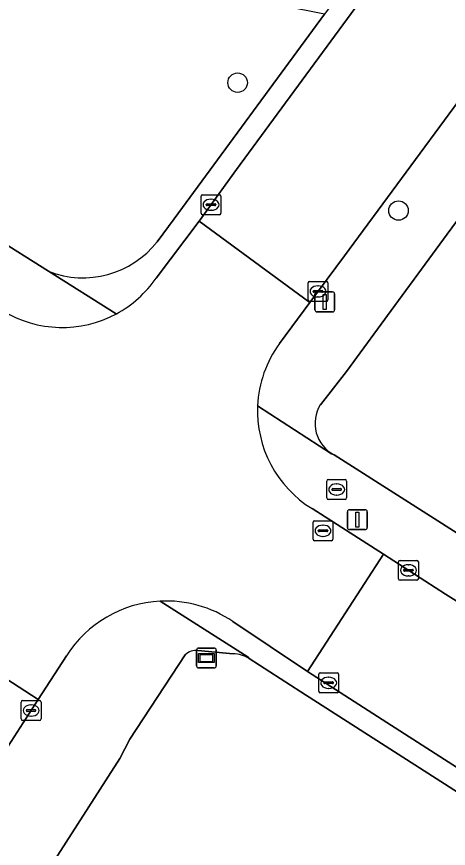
# Model space of a CAD drawing. Extents: x 162396 to 163643, y 386452 to 387406.
# Drawn here: x 162827.2 to 162848.91, y 386826.57 to 386868.35 of the extents above; entities that cross this region are included whole.
import ezdxf

# ---------------------------------------------------------------- set-up
doc = ezdxf.new("R2010")
doc.units = 0
for name, color, linetype in [('IMGEO_Boom', 7, 'Continuous'), ('IMGEO_Brandkraan', 7, 'Continuous'), ('IMGEO_Erf', 7, 'Continuous'), ('IMGEO_Groenvoorziening', 7, 'Continuous'), ('IMGEO_Kolk', 7, 'Continuous'), ('IMGEO_Lichtmast', 7, 'Continuous'), ('IMGEO_Rijbaan_lokaal_gesloten', 7, 'Continuous'), ('IMGEO_Rijbaan_lokaal_open', 7, 'Continuous'), ('IMGEO_Rioolput', 7, 'Continuous'), ('IMGEO_Verklikker', 7, 'Continuous'), ('IMGEO_Voetpad_open', 7, 'Continuous')]:
    doc.layers.add(name, color=color, linetype=linetype)

msp = doc.modelspace()

# ---------------------------------------------------------------- linework, layer by layer
at = {"layer": 'IMGEO_Boom'}
for centre in [(162838.309, 386865.034), (162846.397, 386858.608)]:
    msp.add_circle(centre, 0.489, dxfattribs=at)
at = {"layer": 'IMGEO_Brandkraan'}
for p, q in [((162842.79, 386844.17), (162842.79, 386845.022)), ((162842.865, 386845.096), (162843.717, 386845.096)), ((162843.791, 386845.022), (162843.791, 386844.17)), ((162843.049, 386844.59), (162843.049, 386844.602)), ((162843.092, 386844.639), (162843.49, 386844.639)), ((162843.278, 386844.876), (162843.303, 386844.876)), ((162843.533, 386844.602), (162843.533, 386844.59)), ((162843.487, 386844.553), (162843.089, 386844.553)), ((162843.301, 386844.316), (162843.276, 386844.316)), ((162843.717, 386844.096), (162842.865, 386844.096))]:
    msp.add_line(p, q, dxfattribs=at)
for points in [[(162842.79, 386844.17), (162842.79, 386845.022)], [(162842.865, 386845.096), (162843.717, 386845.096)], [(162843.791, 386845.022), (162843.791, 386844.17)], [(162843.717, 386844.096), (162842.865, 386844.096)]]:
    msp.add_lwpolyline(points, dxfattribs=at)
for centre, radius, start, end in [((162842.867, 386845.02), 0.0765, 91.552, 178.448), ((162842.867, 386845.02), 0.0765, 91.552, 178.448), ((162843.715, 386845.02), 0.0765, 1.552, 88.448), ((162843.715, 386845.02), 0.0765, 1.552, 88.448), ((162843.089, 386844.599), 0.0403, 85.8775, 175.7526), ((162843.086, 386844.589), 0.0366, 178.938, 274.7102), ((162843.49, 386844.596), 0.043, 264.8664, 352.4533), ((162843.494, 386844.601), 0.0386, 1.7309, 96.639), ((162842.867, 386844.172), 0.0765, 181.552, 268.448), ((162842.867, 386844.172), 0.0765, 181.552, 268.448), ((162843.715, 386844.172), 0.0765, 271.552, 358.448), ((162843.715, 386844.172), 0.0765, 271.552, 358.448)]:
    msp.add_arc(centre, radius, start, end, dxfattribs=at)
for centre, major_axis, ratio, start_param, end_param in [((162843.277, 386844.596), (-0.387, 0.002), 0.722429, 4.712389, 7.853982), ((162843.302, 386844.596), (-0.39, 0.002), 0.717154, 1.570796, 4.712389)]:
    msp.add_ellipse(centre, major_axis=major_axis, ratio=ratio, start_param=start_param, end_param=end_param, dxfattribs=at)
at = {"layer": 'IMGEO_Erf'}
for points in [[(162897.961, 386924.315), (162846.211, 386853.845), (162843.791, 386850.525), (162842.468, 386848.856)], [(162843.159, 386846.34), (162850.458, 386841.705), (162927.565, 386792.549)]]:
    msp.add_lwpolyline(points, dxfattribs=at)
msp.add_arc((162843.985, 386847.92), 1.783, 148.3256, 242.3888, dxfattribs=at)
at = {"layer": 'IMGEO_Groenvoorziening'}
for points in [[(162842.676, 386868.472), (162842.001, 386868.604), (162826.059, 386871.733), (162824.637, 386871.871), (162822.009, 386871.525), (162814.809, 386871.87), (162816.171, 386880.315), (162795.864, 386884.236), (162797.024, 386891.538), (162797.061, 386892.44), (162796.362, 386893.035), (162784.234, 386895.406), (162782.519, 386895.657), (162780.538, 386896.353), (162778.479, 386897.772), (162781.307, 386923.473), (162777.161, 386925.941), (162774.581, 386921.341), (162768.621, 386909.522), (162765.729, 386895.987), (162800.498, 386873.821), (162826.014, 386857.314), (162828.805, 386855.56)], [(162834.266, 386857.045), (162835.123, 386858.195), (162842.676, 386868.472)], [(162835.669, 386836.289), (162832.891, 386832.055), (162832.389, 386831.084), (162818.187, 386808.997), (162818.267, 386808.818), (162818.363, 386808.647), (162818.474, 386808.485), (162818.599, 386808.334), (162818.737, 386808.195), (162818.887, 386808.068), (162819.047, 386807.956), (162819.217, 386807.858), (162819.285, 386807.824), (162845.898, 386799.152), (162855.301, 386795.687), (162863.566, 386791.905), (162871.597, 386787.192), (162883.326, 386779.885), (162912.75, 386761.17)], [(162838.084, 386836.342), (162836.316, 386836.51)], [(162841.484, 386834.437), (162838.888, 386836.107)], [(162921.931, 386780.625), (162920.296, 386781.648), (162921.36, 386783.32), (162917.334, 386785.902), (162841.484, 386834.437)]]:
    msp.add_lwpolyline(points, dxfattribs=at)
for centre, radius, start, end in [((162830.542, 386859.957), 4.727, 248.446, 321.979), ((162836.242, 386835.67), 0.843, 84.9372, 132.7807), ((162838.026, 386834.652), 1.691, 59.3687, 88.0453)]:
    msp.add_arc(centre, radius, start, end, dxfattribs=at)
at = {"layer": 'IMGEO_Kolk'}
for p, q in [((162836.471, 386858.476), (162836.471, 386859.328)), ((162836.546, 386859.402), (162837.398, 386859.402)), ((162837.472, 386859.328), (162837.472, 386858.476)), ((162836.73, 386858.896), (162836.73, 386858.908)), ((162837.168, 386858.859), (162836.77, 386858.859)), ((162836.773, 386858.945), (162837.171, 386858.945)), ((162836.959, 386859.182), (162836.984, 386859.182)), ((162837.214, 386858.908), (162837.214, 386858.896)), ((162837.398, 386858.402), (162836.546, 386858.402)), ((162836.982, 386858.622), (162836.957, 386858.622)), ((162841.926, 386855.047), (162842.778, 386855.047)), ((162841.851, 386854.121), (162841.851, 386854.973)), ((162842.339, 386854.827), (162842.364, 386854.827)), ((162842.852, 386854.973), (162842.852, 386854.121)), ((162842.11, 386854.541), (162842.11, 386854.553)), ((162842.548, 386854.504), (162842.15, 386854.504)), ((162842.153, 386854.59), (162842.551, 386854.59)), ((162842.362, 386854.267), (162842.337, 386854.267)), ((162842.594, 386854.553), (162842.594, 386854.541)), ((162842.778, 386854.047), (162841.926, 386854.047)), ((162846.399, 386840.109), (162846.399, 386840.961)), ((162846.474, 386841.035), (162847.326, 386841.035)), ((162846.887, 386840.815), (162846.912, 386840.815)), ((162847.4, 386840.961), (162847.4, 386840.109)), ((162846.658, 386840.529), (162846.658, 386840.541)), ((162847.096, 386840.492), (162846.698, 386840.492)), ((162846.701, 386840.578), (162847.099, 386840.578)), ((162847.142, 386840.541), (162847.142, 386840.529)), ((162847.326, 386840.035), (162846.474, 386840.035)), ((162846.91, 386840.255), (162846.885, 386840.255)), ((162842.463, 386835.384), (162843.315, 386835.384)), ((162842.388, 386834.458), (162842.388, 386835.31)), ((162842.876, 386835.164), (162842.901, 386835.164)), ((162843.389, 386835.31), (162843.389, 386834.458)), ((162842.647, 386834.878), (162842.647, 386834.89)), ((162843.085, 386834.841), (162842.687, 386834.841)), ((162842.69, 386834.927), (162843.088, 386834.927)), ((162842.899, 386834.604), (162842.874, 386834.604)), ((162843.131, 386834.89), (162843.131, 386834.878)), ((162843.315, 386834.384), (162842.463, 386834.384)), ((162827.423, 386833.066), (162827.423, 386833.918)), ((162827.498, 386833.992), (162828.35, 386833.992)), ((162827.911, 386833.772), (162827.936, 386833.772)), ((162828.424, 386833.918), (162828.424, 386833.066)), ((162827.682, 386833.486), (162827.682, 386833.498)), ((162828.12, 386833.449), (162827.722, 386833.449)), ((162827.725, 386833.535), (162828.123, 386833.535)), ((162828.166, 386833.498), (162828.166, 386833.486)), ((162828.35, 386832.992), (162827.498, 386832.992)), ((162827.934, 386833.212), (162827.909, 386833.212))]:
    msp.add_line(p, q, dxfattribs=at)
for points in [[(162836.471, 386858.476), (162836.471, 386859.328)], [(162836.546, 386859.402), (162837.398, 386859.402)], [(162837.472, 386859.328), (162837.472, 386858.476)], [(162837.398, 386858.402), (162836.546, 386858.402)], [(162841.926, 386855.047), (162842.778, 386855.047)], [(162841.851, 386854.121), (162841.851, 386854.973)], [(162842.852, 386854.973), (162842.852, 386854.121)], [(162842.778, 386854.047), (162841.926, 386854.047)], [(162846.399, 386840.109), (162846.399, 386840.961)], [(162846.474, 386841.035), (162847.326, 386841.035)], [(162847.4, 386840.961), (162847.4, 386840.109)], [(162847.326, 386840.035), (162846.474, 386840.035)], [(162842.463, 386835.384), (162843.315, 386835.384)], [(162842.388, 386834.458), (162842.388, 386835.31)], [(162843.389, 386835.31), (162843.389, 386834.458)], [(162843.315, 386834.384), (162842.463, 386834.384)], [(162827.423, 386833.066), (162827.423, 386833.918)], [(162827.498, 386833.992), (162828.35, 386833.992)], [(162828.424, 386833.918), (162828.424, 386833.066)], [(162828.35, 386832.992), (162827.498, 386832.992)]]:
    msp.add_lwpolyline(points, dxfattribs=at)
for centre, radius, start, end in [((162836.548, 386859.326), 0.0765, 91.552, 178.448), ((162836.548, 386859.326), 0.0765, 91.552, 178.448), ((162837.396, 386859.326), 0.0765, 1.552, 88.448), ((162837.396, 386859.326), 0.0765, 1.552, 88.448), ((162836.77, 386858.905), 0.0403, 85.8775, 175.7526), ((162836.767, 386858.895), 0.0366, 178.938, 274.7102), ((162837.171, 386858.902), 0.043, 264.8664, 352.4533), ((162837.175, 386858.907), 0.0386, 1.7309, 96.639), ((162836.548, 386858.478), 0.0765, 181.552, 268.448), ((162836.548, 386858.478), 0.0765, 181.552, 268.448), ((162837.396, 386858.478), 0.0765, 271.552, 358.448), ((162837.396, 386858.478), 0.0765, 271.552, 358.448), ((162841.928, 386854.971), 0.0765, 91.552, 178.448), ((162841.928, 386854.971), 0.0765, 91.552, 178.448), ((162842.776, 386854.971), 0.0765, 1.552, 88.448), ((162842.776, 386854.971), 0.0765, 1.552, 88.448), ((162842.15, 386854.55), 0.0403, 85.8775, 175.7526), ((162842.147, 386854.54), 0.0366, 178.938, 274.7102), ((162842.551, 386854.547), 0.043, 264.8664, 352.4533), ((162842.555, 386854.552), 0.0386, 1.7309, 96.639), ((162841.928, 386854.123), 0.0765, 181.552, 268.448), ((162841.928, 386854.123), 0.0765, 181.552, 268.448), ((162842.776, 386854.123), 0.0765, 271.552, 358.448), ((162842.776, 386854.123), 0.0765, 271.552, 358.448), ((162846.476, 386840.959), 0.0765, 91.552, 178.448), ((162846.476, 386840.959), 0.0765, 91.552, 178.448), ((162847.324, 386840.959), 0.0765, 1.552, 88.448), ((162847.324, 386840.959), 0.0765, 1.552, 88.448), ((162846.698, 386840.538), 0.0403, 85.8775, 175.7526), ((162846.695, 386840.528), 0.0366, 178.938, 274.7102), ((162847.099, 386840.535), 0.043, 264.8664, 352.4533), ((162847.103, 386840.54), 0.0386, 1.7309, 96.639), ((162846.476, 386840.111), 0.0765, 181.552, 268.448), ((162846.476, 386840.111), 0.0765, 181.552, 268.448), ((162847.324, 386840.111), 0.0765, 271.552, 358.448), ((162847.324, 386840.111), 0.0765, 271.552, 358.448), ((162842.465, 386835.308), 0.0765, 91.552, 178.448), ((162842.465, 386835.308), 0.0765, 91.552, 178.448), ((162843.313, 386835.308), 0.0765, 1.552, 88.448), ((162843.313, 386835.308), 0.0765, 1.552, 88.448), ((162842.687, 386834.887), 0.0403, 85.8775, 175.7526), ((162842.684, 386834.877), 0.0366, 178.938, 274.7102), ((162843.088, 386834.884), 0.043, 264.8664, 352.4533), ((162843.092, 386834.889), 0.0386, 1.7309, 96.639), ((162842.465, 386834.46), 0.0765, 181.552, 268.448), ((162842.465, 386834.46), 0.0765, 181.552, 268.448), ((162843.313, 386834.46), 0.0765, 271.552, 358.448), ((162843.313, 386834.46), 0.0765, 271.552, 358.448), ((162827.5, 386833.916), 0.0765, 91.552, 178.448), ((162827.5, 386833.916), 0.0765, 91.552, 178.448), ((162828.348, 386833.916), 0.0765, 1.552, 88.448), ((162828.348, 386833.916), 0.0765, 1.552, 88.448), ((162827.722, 386833.495), 0.0403, 85.8775, 175.7526), ((162827.719, 386833.485), 0.0366, 178.938, 274.7102), ((162828.123, 386833.492), 0.043, 264.8664, 352.4533), ((162828.127, 386833.497), 0.0386, 1.7309, 96.639), ((162827.5, 386833.068), 0.0765, 181.552, 268.448), ((162827.5, 386833.068), 0.0765, 181.552, 268.448), ((162828.348, 386833.068), 0.0765, 271.552, 358.448), ((162828.348, 386833.068), 0.0765, 271.552, 358.448)]:
    msp.add_arc(centre, radius, start, end, dxfattribs=at)
for centre, major_axis, ratio, start_param, end_param in [((162836.958, 386858.902), (-0.387, 0.002), 0.722429, 4.712389, 7.853982), ((162836.983, 386858.902), (-0.39, 0.002), 0.717154, 1.570796, 4.712389), ((162842.338, 386854.547), (-0.387, 0.002), 0.722429, 4.712389, 7.853982), ((162842.363, 386854.547), (-0.39, 0.002), 0.717154, 1.570796, 4.712389), ((162846.886, 386840.535), (-0.387, 0.002), 0.722429, 4.712389, 7.853982), ((162846.911, 386840.535), (-0.39, 0.002), 0.717154, 1.570796, 4.712389), ((162842.875, 386834.884), (-0.387, 0.002), 0.722429, 4.712389, 7.853982), ((162842.9, 386834.884), (-0.39, 0.002), 0.717154, 1.570796, 4.712389), ((162827.91, 386833.492), (-0.387, 0.002), 0.722429, 4.712389, 7.853982), ((162827.935, 386833.492), (-0.39, 0.002), 0.717154, 1.570796, 4.712389)]:
    msp.add_ellipse(centre, major_axis=major_axis, ratio=ratio, start_param=start_param, end_param=end_param, dxfattribs=at)
at = {"layer": 'IMGEO_Lichtmast'}
for p, q in [((162842.196, 386853.619), (162842.196, 386854.419)), ((162842.196, 386854.419), (162842.196, 386853.619)), ((162842.296, 386854.519), (162843.086, 386854.519)), ((162843.086, 386854.519), (162842.296, 386854.519)), ((162843.186, 386854.419), (162843.186, 386853.619)), ((162843.186, 386853.619), (162843.186, 386854.419)), ((162843.086, 386853.519), (162842.296, 386853.519)), ((162842.296, 386853.519), (162843.086, 386853.519)), ((162843.834, 386842.678), (162843.834, 386843.478)), ((162843.834, 386843.478), (162843.834, 386842.678)), ((162843.934, 386843.578), (162844.724, 386843.578)), ((162844.724, 386843.578), (162843.934, 386843.578)), ((162844.824, 386843.478), (162844.824, 386842.678)), ((162844.824, 386842.678), (162844.824, 386843.478)), ((162844.724, 386842.578), (162843.934, 386842.578)), ((162843.934, 386842.578), (162844.724, 386842.578))]:
    msp.add_line(p, q, dxfattribs=at)
for points in [[(162842.616, 386854.394), (162842.766, 386854.394), (162842.766, 386853.644), (162842.616, 386853.644), (162842.616, 386854.394)], [(162844.254, 386843.453), (162844.404, 386843.453), (162844.404, 386842.703), (162844.254, 386842.703), (162844.254, 386843.453)]]:
    msp.add_lwpolyline(points, dxfattribs=at)
for centre, start, end in [((162842.296, 386854.419), 90, 180), ((162842.296, 386854.419), 90, 180), ((162843.086, 386854.419), 0, 90), ((162843.086, 386854.419), 360, 90), ((162842.296, 386853.619), 180, 270), ((162842.296, 386853.619), 180, 270), ((162843.086, 386853.619), 270, 0), ((162843.086, 386853.619), 270, 0), ((162843.934, 386843.478), 90, 180), ((162843.934, 386843.478), 90, 180), ((162844.724, 386843.478), 0, 90), ((162844.724, 386843.478), 360, 90), ((162843.934, 386842.678), 180, 270), ((162843.934, 386842.678), 180, 270), ((162844.724, 386842.678), 270, 0), ((162844.724, 386842.678), 270, 0)]:
    msp.add_arc(centre, 0.1, start, end, dxfattribs=at)
at = {"layer": 'IMGEO_Rijbaan_lokaal_gesloten'}
msp.add_lwpolyline([(162882.74, 386817.786), (162867.902, 386827.281), (162860.051, 386832.308), (162848.756, 386839.342), (162845.646, 386841.341), (162841.825, 386835.446), (162845.572, 386833.043), (162898.932, 386798.851), (162917.506, 386787.003), (162921.27, 386792.885), (162911.388, 386799.447), (162907.86, 386801.705), (162905.861, 386802.985), (162902.023, 386805.442), (162890.676, 386812.706), (162886.808, 386815.182), (162886.53, 386815.36)], close=True, dxfattribs=at)
at = {"layer": 'IMGEO_Rijbaan_lokaal_open'}
for points in [[(162858.659, 386888.439), (162838.248, 386860.664), (162836.37, 386858.071), (162841.937, 386853.992), (162843.687, 386856.331), (162855.142, 386871.885)], [(162840.414, 386851.933), (162841.937, 386853.992), (162836.37, 386858.071), (162834.215, 386855.219)], [(162838.064, 386837.967), (162841.825, 386835.446), (162845.646, 386841.341), (162842.054, 386843.633)], [(162823.709, 386839.843), (162822.433, 386837.832), (162828.282, 386834.044), (162829.703, 386836.242)], [(162809.431, 386804.415), (162810.261, 386805.711), (162813.306, 386810.463), (162826.152, 386830.756), (162828.282, 386834.044), (162822.433, 386837.832), (162822.004, 386837.173), (162820.766, 386835.256), (162768.682, 386753.831)]]:
    msp.add_lwpolyline(points, dxfattribs=at)
for centre, radius, start, end in [((162829.498, 386858.46), 5.723, 298.2893, 325.5112), ((162829.497, 386858.459), 5.723, 238.4831, 298.304), ((162845.069, 386848.54), 5.76, 143.9157, 177.3558), ((162845.067, 386848.54), 5.758, 177.3506, 238.4501), ((162834.724, 386833.038), 5.956, 92.9901, 147.4592), ((162834.722, 386833.045), 5.949, 55.8292, 92.9818)]:
    msp.add_arc(centre, radius, start, end, dxfattribs=at)
at = {"layer": 'IMGEO_Rioolput'}
for p, q in [((162842.102, 386842.096), (162842.102, 386842.948)), ((162842.177, 386843.022), (162843.029, 386843.022)), ((162843.103, 386842.948), (162843.103, 386842.096)), ((162842.361, 386842.516), (162842.361, 386842.528)), ((162842.404, 386842.565), (162842.802, 386842.565)), ((162842.59, 386842.802), (162842.615, 386842.802)), ((162842.845, 386842.528), (162842.845, 386842.516)), ((162842.799, 386842.479), (162842.401, 386842.479)), ((162842.613, 386842.242), (162842.588, 386842.242)), ((162843.029, 386842.022), (162842.177, 386842.022))]:
    msp.add_line(p, q, dxfattribs=at)
for points in [[(162842.102, 386842.096), (162842.102, 386842.948)], [(162842.177, 386843.022), (162843.029, 386843.022)], [(162843.103, 386842.948), (162843.103, 386842.096)], [(162843.029, 386842.022), (162842.177, 386842.022)]]:
    msp.add_lwpolyline(points, dxfattribs=at)
for centre, radius, start, end in [((162842.179, 386842.946), 0.0765, 91.552, 178.448), ((162842.179, 386842.946), 0.0765, 91.552, 178.448), ((162843.027, 386842.946), 0.0765, 1.552, 88.448), ((162843.027, 386842.946), 0.0765, 1.552, 88.448), ((162842.401, 386842.525), 0.0403, 85.8775, 175.7526), ((162842.398, 386842.515), 0.0366, 178.938, 274.7102), ((162842.802, 386842.522), 0.043, 264.8664, 352.4533), ((162842.806, 386842.527), 0.0386, 1.7309, 96.639), ((162842.179, 386842.098), 0.0765, 181.552, 268.448), ((162842.179, 386842.098), 0.0765, 181.552, 268.448), ((162843.027, 386842.098), 0.0765, 271.552, 358.448), ((162843.027, 386842.098), 0.0765, 271.552, 358.448)]:
    msp.add_arc(centre, radius, start, end, dxfattribs=at)
for centre, major_axis, ratio, start_param, end_param in [((162842.589, 386842.522), (-0.387, 0.002), 0.722429, 4.712389, 7.853982), ((162842.614, 386842.522), (-0.39, 0.002), 0.717154, 1.570796, 4.712389)]:
    msp.add_ellipse(centre, major_axis=major_axis, ratio=ratio, start_param=start_param, end_param=end_param, dxfattribs=at)
at = {"layer": 'IMGEO_Verklikker'}
for p, q in [((162836.242, 386835.729), (162836.242, 386836.529)), ((162836.242, 386836.529), (162836.242, 386835.729)), ((162836.342, 386836.629), (162837.132, 386836.629)), ((162837.132, 386836.629), (162836.342, 386836.629)), ((162837.232, 386836.529), (162837.232, 386835.729)), ((162837.232, 386835.729), (162837.232, 386836.529)), ((162837.132, 386835.629), (162836.342, 386835.629)), ((162836.342, 386835.629), (162837.132, 386835.629))]:
    msp.add_line(p, q, dxfattribs=at)
for points in [[(162836.343, 386836.361), (162837.131, 386836.361), (162837.131, 386835.897), (162836.343, 386835.897), (162836.343, 386836.361)], [(162836.408, 386836.296), (162836.408, 386835.962), (162837.066, 386835.962), (162837.066, 386836.296), (162836.408, 386836.296)]]:
    msp.add_lwpolyline(points, dxfattribs=at)
for centre, start, end in [((162836.342, 386836.529), 90, 180), ((162836.342, 386836.529), 90, 180), ((162837.132, 386836.529), 0, 90), ((162837.132, 386836.529), 360, 90), ((162836.342, 386835.729), 180, 270), ((162836.342, 386835.729), 180, 270), ((162837.132, 386835.729), 270, 0), ((162837.132, 386835.729), 270, 0)]:
    msp.add_arc(centre, 0.1, start, end, dxfattribs=at)
at = {"layer": 'IMGEO_Voetpad_open'}
for points in [[(162893.927, 386924.59), (162875.27, 386899.237), (162869.41, 386891.274), (162864.331, 386884.373), (162862.085, 386881.321), (162857.371, 386874.915), (162855.142, 386871.885), (162843.687, 386856.331), (162841.937, 386853.992), (162840.414, 386851.933)], [(162842.468, 386848.856), (162843.791, 386850.525), (162846.211, 386853.845), (162897.961, 386924.315)], [(162832.21, 386853.42), (162828.805, 386855.56), (162826.014, 386857.314), (162800.498, 386873.821), (162765.729, 386895.987), (162764.104, 386897.031), (162756.787, 386901.931), (162741.45, 386911.763), (162740.006, 386912.689), (162738.864, 386913.421)], [(162834.215, 386855.219), (162836.37, 386858.071), (162838.248, 386860.664), (162858.659, 386888.439), (162858.25, 386888.74), (162860.88, 386892.32), (162861.282, 386892.024), (162862.122, 386893.167), (162861.207, 386893.823), (162860.08, 386892.12), (162857.733, 386888.931), (162855.513, 386885.914), (162854.418, 386884.426), (162842.676, 386868.472), (162835.123, 386858.195), (162834.266, 386857.045)], [(162828.805, 386855.56), (162832.21, 386853.42)], [(162927.565, 386792.549), (162850.458, 386841.705), (162843.159, 386846.34), (162843.023, 386846.386), (162839.315, 386848.806)], [(162839.315, 386848.806), (162843.023, 386846.386), (162843.159, 386846.34)], [(162842.054, 386843.633), (162845.646, 386841.341), (162848.756, 386839.342), (162860.051, 386832.308), (162867.902, 386827.281), (162882.74, 386817.786), (162886.53, 386815.36), (162886.808, 386815.182), (162890.676, 386812.706), (162902.023, 386805.442), (162905.861, 386802.985), (162907.86, 386801.705), (162911.388, 386799.447), (162921.27, 386792.885), (162925.845, 386789.964), (162944.171, 386778.263), (162947.417, 386776.185), (162951.851, 386773.532)], [(162838.888, 386836.107), (162838.843, 386836.168), (162834.413, 386838.986)], [(162834.413, 386838.986), (162838.843, 386836.168), (162838.888, 386836.107), (162841.484, 386834.437), (162917.334, 386785.902), (162921.36, 386783.32), (162920.296, 386781.648), (162921.931, 386780.625)], [(162841.825, 386835.446), (162838.064, 386837.967)], [(162829.703, 386836.242), (162828.282, 386834.044), (162826.152, 386830.756), (162813.306, 386810.463), (162813.708, 386810.205), (162810.659, 386805.455), (162810.261, 386805.711), (162809.431, 386804.415)], [(162815.673, 386804.14), (162818.187, 386808.997), (162832.389, 386831.084), (162832.891, 386832.055), (162835.669, 386836.289)], [(162836.316, 386836.51), (162838.084, 386836.342)], [(162924.479, 386782.454), (162917.506, 386787.003), (162898.932, 386798.851), (162845.572, 386833.043), (162841.825, 386835.446)]]:
    msp.add_lwpolyline(points, dxfattribs=at)
for centre, radius, start, end in [((162830.542, 386859.957), 4.727, 248.446, 321.979), ((162829.498, 386858.46), 5.723, 298.2893, 325.5112), ((162829.497, 386858.459), 5.723, 238.4831, 298.304), ((162845.069, 386848.54), 5.76, 143.9157, 177.3558), ((162845.067, 386848.54), 5.758, 177.3506, 238.4501), ((162843.985, 386847.92), 1.783, 148.3256, 242.3888), ((162834.724, 386833.038), 5.956, 92.9901, 147.4592), ((162834.722, 386833.045), 5.949, 55.8292, 92.9818), ((162836.242, 386835.67), 0.843, 84.9372, 132.7807), ((162838.026, 386834.652), 1.691, 59.3687, 88.0453)]:
    msp.add_arc(centre, radius, start, end, dxfattribs=at)

doc.saveas('drawing.dxf')
